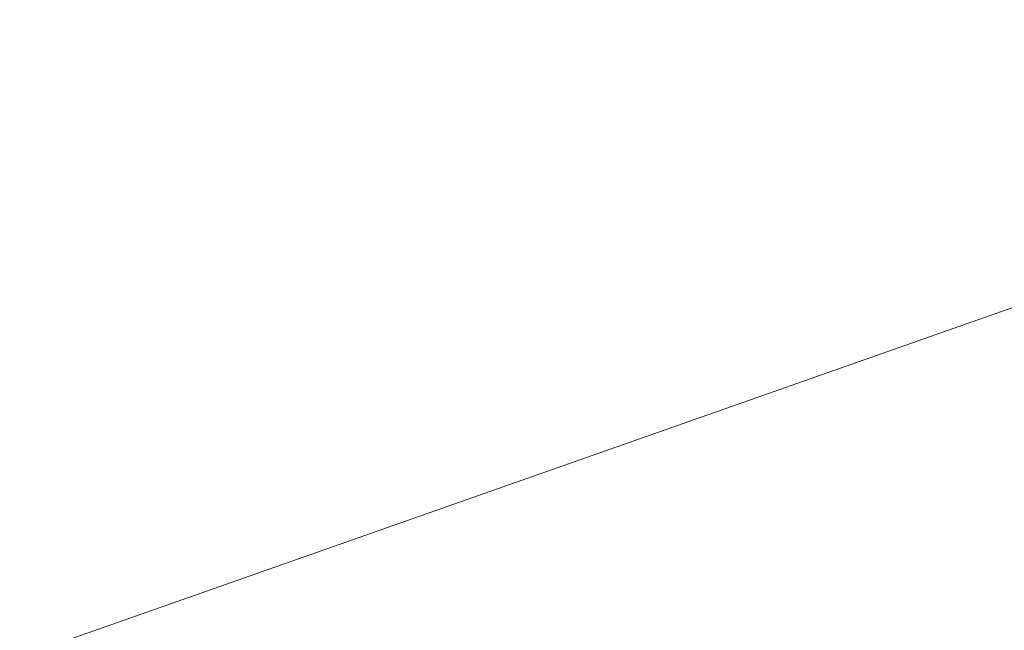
# Model space of a CAD drawing. Extents: x 1620613 to 1693141, y 557269 to 607790.
# Tile 511 of 656: x 1620844.517 to 1620845.862, y 607283.053 to 607283.887. Entities that reach past the tile are written whole.
import ezdxf

# ---------------------------------------------------------------- set-up
doc = ezdxf.new("R2010")
doc.units = 0
doc.header["$LTSCALE"] = 10
doc.header["$MEASUREMENT"] = 0
doc.linetypes.add('DGN Style 2', pattern=[7.346996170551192, 4.408197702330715, -2.938798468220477])
doc.linetypes.add('DGN Style 3', pattern=[10.28579463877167, 7.346996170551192, -2.938798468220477])
for name, color, linetype, lineweight in [('DR_X_Text', 7, 'Continuous', 0), ('DT_X_Contour_Minor', 136, 'DGN Style 3', 0), ('SV_X_Top_of_Bank', 97, 'DGN Style 2', 0)]:
    doc.layers.add(name, color=color, linetype=linetype, lineweight=lineweight)
doc.styles.get("Standard").update_dxf_attribs({"font": 'arial.ttf'})
doc.styles.add('Style-Arial', font='arial.ttf')
doc.dimstyles.get("Standard").update_dxf_attribs({"dimtxt": 0.18, "dimasz": 0.18, "dimexe": 0.18, "dimexo": 0.0625, "dimgap": 0.09, "dimtad": 0, "dimtih": 1, "dimtoh": 1, "dimdec": 4, "dimzin": 0, "dimdsep": 46, "dimtxsty": 'Standard', "dimcen": 0.09, "dimadec": 0, "dimazin": 0, "dimtfac": 1, "dimtdec": 4, "dimtofl": 0, "dimtmove": 0, "dimatfit": 3, "dimfxl": 1, "dimtolj": 1, "dimtzin": 0, "dimarcsym": 0})

# ---------------------------------------------------------------- blocks, each defined once
blk = doc.blocks.new('*U1004')
at = {"layer": 'DT_X_Contour_Minor', "transparency": 33554559, "flags": 128}
for points, elevation in [([(-26.4221577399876, 51.95833175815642), (-27.71982852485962, 51.03469212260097), (-27.97437398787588, 50.85364810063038), (-28.18186575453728, 50.70636159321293), (-28.34230382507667, 50.59283259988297), (-28.4556881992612, 50.51306112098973), (-28.69530826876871, 50.34534719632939), (-28.85981133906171, 50.20753661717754), (-29.17360549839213, 49.91989032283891), (-29.63669074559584, 49.48240831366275), (-30.24906708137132, 48.8950905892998), (-32.08112542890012, 47.12912903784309), (-32.72328845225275, 46.49489483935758), (-33.27573376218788, 45.91666340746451), (-33.73846135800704, 45.39443474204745), (-34.11147124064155, 44.92820884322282), (-34.98654064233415, 43.75961013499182), (-35.37127004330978, 43.30610329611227), (-35.86915619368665, 42.82203181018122), (-36.48019909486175, 42.30739567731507), (-37.20439874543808, 41.76219489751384), (-39.28647348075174, 40.2675732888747), (-39.98611710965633, 39.74158006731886), (-40.52349194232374, 39.28456660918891), (-40.89859798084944, 38.89653291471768), (-41.11143522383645, 38.57747898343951), (-41.46264281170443, 37.81864151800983), (-41.56407973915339, 37.53517833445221), (-41.60498482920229, 37.25391688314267), (-41.58535808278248, 36.97485716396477), (-41.50519949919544, 36.69799917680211), (-40.98988515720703, 35.41113261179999), (-41.36458870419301, 35.2114997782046), (-41.40116681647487, 35.18857666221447), (-41.35031391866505, 35.20536424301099), (-41.21203001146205, 35.26186252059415), (-40.98631509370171, 35.35807149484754), (-40.26783396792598, 35.66757635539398), (-40.02239461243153, 35.74966068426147), (-39.8249373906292, 35.76378502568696), (-39.6754623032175, 35.70994937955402), (-39.57396934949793, 35.58815374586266), (-39.36729765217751, 35.17275207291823), (-39.29846415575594, 35.03223562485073), (-39.24696743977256, 34.92223753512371), (-39.21280750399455, 34.84275780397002), (-39.19598434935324, 34.79379643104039), (-39.17423830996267, 34.70392391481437), (-39.19917079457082, 34.65937235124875), (-39.29027777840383, 34.59312204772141), (-39.44755926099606, 34.50517300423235), (-39.67101524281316, 34.39552522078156), (-40.35513052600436, 34.07419947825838), (-40.58325396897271, 33.96678022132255), (-40.75453783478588, 33.8855167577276), (-40.86898212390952, 33.83040908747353), (-40.92658683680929, 33.80145721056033), (-41.00441330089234, 33.7591265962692), (-41.04055930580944, 33.73462800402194), (-41.09062747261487, 33.69288018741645), (-41.15461780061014, 33.63388314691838), (-41.2325302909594, 33.55763688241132), (-41.45885981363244, 33.33131454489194), (-41.55081032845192, 33.24771939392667), (-41.65691473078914, 33.16667569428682), (-41.77717302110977, 33.08818344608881), (-41.91158519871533, 33.01224264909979), (-42.28888952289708, 32.81313579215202), (-42.41095057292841, 32.74687478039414), (-42.49415548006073, 32.69742188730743), (-42.53850424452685, 32.66477711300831), (-42.54399686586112, 32.64894045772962), (-42.50683566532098, 32.62912020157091), (-42.53423417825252, 32.60898901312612), (-42.64430061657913, 32.56346063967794), (-42.83703498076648, 32.49253508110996), (-43.11243727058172, 32.39621233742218), (-43.95706727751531, 32.10548877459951), (-44.25215094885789, 32.00285932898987), (-44.50392945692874, 31.91301366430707), (-44.71240280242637, 31.83595178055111), (-44.8775709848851, 31.77167367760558), (-45.26027925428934, 31.61731044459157), (-45.38764896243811, 31.56564027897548), (-45.48272688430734, 31.5264022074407), (-45.54551302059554, 31.49959622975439), (-45.5760073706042, 31.48522234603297), (-45.61426992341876, 31.46346811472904), (-45.66447487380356, 31.43806682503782), (-45.78639281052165, 31.37817862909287), (-45.98002373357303, 31.28380352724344), (-46.24536764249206, 31.15494151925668), (-47.04856871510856, 30.7653269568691), (-47.38836151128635, 30.6047740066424), (-47.80533909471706, 30.41532607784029), (-48.29950146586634, 30.19698317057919), (-48.87084862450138, 29.94974528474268), (-50.49735409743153, 29.25191761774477), (-51.13303793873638, 28.97905882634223), (-51.8202103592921, 28.68385320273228), (-52.55887135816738, 28.3663007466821), (-53.3490209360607, 28.02640145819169), (-55.52473791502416, 27.09020757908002), (-56.49371372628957, 26.66848666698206), (-57.76885342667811, 26.10546933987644), (-59.35015701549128, 25.40115559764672), (-61.23762449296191, 24.55554544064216), (-66.6790896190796, 22.11218980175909), (-68.57485017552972, 21.26142299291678), (-70.18103300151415, 20.54163929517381), (-71.49763809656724, 19.95283870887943), (-72.52466546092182, 19.49502123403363), (-74.8773014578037, 18.44881878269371), (-75.91999211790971, 17.98397094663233), (-77.28358709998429, 17.37407927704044), (-78.96808640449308, 16.61914377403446), (-80.97349003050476, 15.71916443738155), (-86.74910546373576, 13.12582776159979), (-88.72374219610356, 12.23877836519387), (-90.31594081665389, 11.52263268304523), (-91.52570132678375, 10.97739071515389), (-92.3530237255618, 10.60305246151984), (-94.04929930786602, 9.832688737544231), (-94.68466071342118, 9.54443124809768), (-95.31853824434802, 9.257431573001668), (-95.95093189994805, 8.971689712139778), (-96.58184168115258, 8.687205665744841), (-98.26228926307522, 7.930258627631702), (-98.89682115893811, 7.644555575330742), (-99.54008116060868, 7.355156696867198), (-100.1920692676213, 7.06206199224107), (-100.8527854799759, 6.765271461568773), (-102.6263328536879, 5.968902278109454), (-103.2449727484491, 5.690073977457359), (-103.7707319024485, 5.450865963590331), (-104.2036103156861, 5.251278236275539), (-104.5436079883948, 5.091310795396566), (-105.3264274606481, 4.717558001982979), (-105.6287788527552, 4.573821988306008), (-105.9487184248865, 4.422928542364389), (-106.2862461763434, 4.264877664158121), (-106.6413621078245, 4.099669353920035), (-107.6117888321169, 3.649570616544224), (-107.9746458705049, 3.481720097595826), (-108.3353969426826, 3.315742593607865), (-108.6940420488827, 3.151638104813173), (-109.0505811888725, 2.989406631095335), (-109.9985442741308, 2.55928672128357), (-110.3086120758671, 2.420033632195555), (-110.5278431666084, 2.324864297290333), (-110.6562375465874, 2.273778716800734), (-110.6937952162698, 2.266776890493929), (-110.6728333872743, 2.306883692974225), (-110.6862926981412, 2.310373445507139), (-110.7423920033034, 2.290762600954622), (-110.8411313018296, 2.24805115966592), (-110.9825105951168, 2.182239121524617), (-111.4163753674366, 1.975939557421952), (-111.5617474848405, 1.90787255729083), (-111.6724652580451, 1.858396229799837), (-111.7485286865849, 1.827510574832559), (-111.7899377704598, 1.815215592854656), (-111.8541562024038, 1.807216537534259), (-111.8952114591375, 1.794595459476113), (-111.9702134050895, 1.76273151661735), (-112.0791620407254, 1.71162470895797), (-112.2220573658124, 1.641275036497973), (-112.6483738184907, 1.428018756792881), (-112.8175543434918, 1.34328058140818), (-113.0053585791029, 1.249008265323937), (-113.2117865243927, 1.145201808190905), (-113.4368381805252, 1.031861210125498), (-114.0618075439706, 0.7169074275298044), (-114.2700324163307, 0.618599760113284), (-114.4259800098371, 0.5598920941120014), (-114.5296503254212, 0.5407844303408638), (-114.5810433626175, 0.5612767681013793), (-114.6483884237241, 0.6687230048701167), (-114.6723631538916, 0.7065127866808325), (-114.6937785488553, 0.7392974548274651), (-114.7126346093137, 0.7670770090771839), (-114.7289313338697, 0.7898514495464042), (-114.799010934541, 0.884453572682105), (-115.0863380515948, 0.9425401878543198), (-115.1710306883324, 0.9323459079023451), (-115.3019684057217, 0.8768688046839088), (-115.4791512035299, 0.7761088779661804), (-115.702579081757, 0.6300661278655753), (-116.3600468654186, 0.180241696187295), (-116.6101513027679, -0.01975269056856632), (-116.8673637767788, -0.2823675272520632), (-117.131684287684, -0.6076028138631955), (-117.4031128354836, -0.995458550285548), (-118.1363996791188, -2.11323444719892), (-118.4312717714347, -2.533009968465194), (-118.765922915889, -2.954004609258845), (-119.1403531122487, -3.376218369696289), (-119.5545623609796, -3.79965124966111), (-120.712159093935, -4.930431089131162), (-121.2576473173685, -5.398751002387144), (-122.025914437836, -5.955625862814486), (-123.0169604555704, -6.601055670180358), (-124.2307853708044, -7.33504042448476), (-127.7646903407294, -9.410406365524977), (-129.0504631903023, -10.16678530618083), (-130.2573530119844, -10.87939767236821), (-131.3853598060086, -11.54824346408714), (-132.4344835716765, -12.17332268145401), (-135.1269695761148, -13.78184516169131), (-136.0246570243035, -14.31878836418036), (-136.6983548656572, -14.72322611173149), (-137.1480630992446, -14.99515840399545), (-137.3737817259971, -15.13458524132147), (-137.677045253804, -15.32971620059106), (-137.9974270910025, -15.53586171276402), (-138.7311249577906, -16.00795002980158), (-139.8781388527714, -16.74598115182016), (-141.4384687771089, -17.74995507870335), (-146.1504366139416, -20.78180929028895), (-147.8899061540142, -21.88109677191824), (-149.5743388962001, -22.90506855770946), (-151.2037348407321, -23.85372464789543), (-152.7780939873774, -24.72706504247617), (-156.9030026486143, -26.95555183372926), (-158.2580997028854, -27.68774060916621), (-159.2297093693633, -28.21294184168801), (-159.8178316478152, -28.53115553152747), (-160.0224665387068, -28.64238167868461), (-160.0568430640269, -28.66300134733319), (-160.0893978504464, -28.68125328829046), (-160.1612798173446, -28.72054435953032), (-160.2724889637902, -28.78087456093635), (-160.4230252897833, -28.8622438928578), (-160.8768917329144, -29.10728095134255), (-161.2334875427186, -29.31818412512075), (-161.9628751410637, -29.7671158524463), (-163.0650545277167, -30.45407613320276), (-164.540025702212, -31.3790649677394), (-168.9703378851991, -34.16307326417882), (-170.4930653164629, -35.11789278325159), (-171.7385134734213, -35.89434511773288), (-172.7066823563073, -36.49243026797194), (-173.3975719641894, -36.91214823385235), (-174.8702385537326, -37.79357323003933), (-175.577311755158, -38.18167739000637), (-176.5940314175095, -38.68492112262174), (-177.9203975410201, -39.30330442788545), (-179.5564101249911, -40.0368273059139), (-184.331972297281, -42.14640774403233), (-185.9600141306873, -42.86267835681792), (-187.2624680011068, -43.4293048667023), (-188.2393339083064, -43.84628727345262), (-188.890611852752, -44.11362557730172), (-190.1932357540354, -44.62700225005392), (-190.8766222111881, -44.90431178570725), (-191.9498136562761, -45.35120788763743), (-193.4128100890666, -45.9676905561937), (-195.265611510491, -46.75375979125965), (-200.7261552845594, -49.0760598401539), (-202.5265453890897, -49.8416973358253), (-203.8323078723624, -50.39688478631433), (-204.6434427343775, -50.74162219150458), (-204.9599499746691, -50.87590955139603), (-205.1444657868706, -50.9534091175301), (-205.4094279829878, -51.06469744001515), (-206.0659277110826, -51.34043773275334), (-207.1139649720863, -51.78062999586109), (-208.5535397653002, -52.38527422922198), (-212.9144559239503, -54.21692814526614), (-214.4953707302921, -54.87517555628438), (-215.9674280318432, -55.47617735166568), (-217.3306278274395, -56.01993353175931), (-218.5849701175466, -56.50644409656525), (-221.7847395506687, -57.72747811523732), (-222.8509311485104, -58.13458622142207), (-223.6496788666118, -58.44013502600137), (-224.1809827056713, -58.64412452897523), (-224.4448426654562, -58.74655473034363), (-224.7918773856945, -58.88428953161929), (-225.0772514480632, -58.99538952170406), (-225.673097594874, -59.22538839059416), (-226.5794158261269, -59.57428613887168), (-227.796206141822, -60.04208276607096), (-231.4549430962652, -61.44807227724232), (-232.9376689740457, -62.02218422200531), (-234.6417938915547, -62.69002792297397), (-236.5673178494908, -63.4516033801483), (-238.7142408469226, -64.3069105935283), (-244.7345675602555, -66.71270550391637), (-246.739514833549, -67.51349833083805), (-248.2391116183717, -68.111530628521), (-249.2333579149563, -68.50680239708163), (-249.72225372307, -68.69931363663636), (-250.3521752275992, -68.94232956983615), (-250.7275681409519, -69.0684500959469), (-251.3813057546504, -69.26454972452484), (-252.313388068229, -69.53062845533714), (-253.523815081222, -69.86668628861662), (-257.1227467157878, -70.85614598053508), (-258.6074759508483, -71.22436795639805), (-260.3624649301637, -71.58693911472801), (-262.3877136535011, -71.94385945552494), (-264.6832221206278, -72.2951289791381), (-271.1649243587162, -73.22431328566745), (-272.2743608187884, -73.87685941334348), (-270.7413935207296, -75.13760956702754), (-266.5660224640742, -77.00656374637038), (-259.7482476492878, -79.48372195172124), (-238.0443097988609, -86.90041586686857), (-230.9031500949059, -89.32110521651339), (-225.7576243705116, -91.02065282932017), (-222.6077326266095, -91.99905870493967), (-221.453474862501, -92.2563228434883), (-221.0362994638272, -91.98083823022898), (-220.7937196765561, -91.94951449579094), (-220.3788618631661, -92.06215675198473), (-219.7917260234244, -92.31876499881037), (-219.0323121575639, -92.71933923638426), (-216.7775044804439, -93.9794918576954), (-215.9991035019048, -94.38683808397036), (-215.3550063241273, -94.66376229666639), (-214.8452129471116, -94.81026449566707), (-214.4697233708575, -94.82634468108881), (-213.0308142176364, -94.59706751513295), (-209.0644522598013, -93.2959824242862), (-208.0970566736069, -93.20292095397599), (-206.8947393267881, -93.48134443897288), (-205.4575002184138, -94.13125287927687), (-203.7853393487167, -95.15264627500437), (-199.0130146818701, -98.3716752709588), (-197.5992905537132, -99.25004037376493), (-196.9373616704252, -99.47086393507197), (-197.0272280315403, -99.03414595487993), (-197.8688896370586, -97.93988643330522), (-201.1157142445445, -94.14513898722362), (-202.1445991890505, -92.86694454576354), (-202.7961355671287, -91.87842180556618), (-203.0703233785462, -91.1795707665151), (-202.9671626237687, -90.77039142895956), (-201.6052657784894, -89.53678849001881), (-196.2946542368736, -87.53550001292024), (-195.1693159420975, -87.08935588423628), (-194.06927743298, -86.60861856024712), (-192.994538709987, -86.09328804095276), (-191.9450997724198, -85.54336432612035), (-189.1803289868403, -84.0307768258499), (-188.1064418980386, -83.47586562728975), (-186.9583587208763, -82.94557265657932), (-185.7360794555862, -82.43989791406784), (-184.4396041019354, -81.9588413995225), (-180.8834083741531, -80.70884833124), (-179.6824118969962, -80.28517202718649), (-178.7465692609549, -79.95163791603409), (-178.0758804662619, -79.70824599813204), (-177.6703455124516, -79.55499627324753), (-176.9424574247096, -79.26651993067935), (-176.675729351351, -79.16141957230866), (-176.4214611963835, -79.06247575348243), (-176.1796529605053, -78.96968847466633), (-175.9503046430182, -78.88305773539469), (-175.3553223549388, -78.6602511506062), (-174.762106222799, -78.4298333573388), (-173.4286945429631, -77.90568491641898), (-171.3550873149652, -77.08780582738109), (-168.5412845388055, -75.9761960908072), (-160.0508830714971, -72.6202625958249), (-157.2561313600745, -71.51578799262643), (-155.2396773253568, -70.71931430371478), (-154.001520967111, -70.2308415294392), (-153.5416622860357, -70.0503696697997), (-153.3531027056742, -69.97977926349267), (-153.2682810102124, -69.9421778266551), (-153.155235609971, -69.88231632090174), (-153.0139665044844, -69.800194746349), (-152.8444736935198, -69.69581310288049), (-152.3548612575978, -69.38778196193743), (-152.1645990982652, -69.27370018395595), (-151.9610219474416, -69.16247820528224), (-151.74412980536, -69.05411602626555), (-151.5139226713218, -68.94861364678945), (-150.8822836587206, -68.6710870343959), (-150.2915771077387, -68.4260573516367), (-148.9931867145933, -67.89911326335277), (-146.9871124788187, -67.09025476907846), (-144.2733544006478, -65.99948186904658), (-136.0930877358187, -62.71486826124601), (-133.3686395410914, -61.62607873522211), (-131.3304949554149, -60.82317036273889), (-129.9786539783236, -60.30614314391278), (-129.313116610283, -60.07499707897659), (-128.4534217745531, -59.83978244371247), (-128.1407040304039, -59.72982814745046), (-127.8473219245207, -59.57637623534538), (-127.573275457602, -59.3794267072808), (-127.3185646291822, -59.13897956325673), (-126.1750305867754, -57.91539845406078), (-125.6638016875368, -57.54778814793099), (-125.5201019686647, -57.45771540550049), (-125.3081009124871, -57.34504445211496), (-125.027798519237, -57.20977528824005), (-124.67919478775, -57.05190791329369), (-123.658516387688, -56.60079729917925), (-123.3162236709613, -56.45018668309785), (-123.0548543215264, -56.33668779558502), (-122.8744083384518, -56.26030063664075), (-122.774885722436, -56.22102520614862), (-122.6173899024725, -56.16577302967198), (-122.578404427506, -56.13100091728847), (-122.5795698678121, -56.06812371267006), (-122.6208862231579, -55.97714141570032), (-122.702353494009, -55.85805402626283), (-123.176219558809, -55.23673432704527), (-123.2689925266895, -55.26020671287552), (-123.27880088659, -55.26118479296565), (-123.2684661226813, -55.25405943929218), (-123.2379882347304, -55.2388306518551), (-123.1873672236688, -55.21549843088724), (-123.0255203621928, -55.14247459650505), (-122.9375661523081, -55.10604744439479), (-122.7950886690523, -55.05153386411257), (-122.5980879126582, -54.97893385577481), (-122.3465638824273, -54.88824741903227), (-121.6031354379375, -54.62230168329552), (-121.3172286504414, -54.51236278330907), (-121.0170796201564, -54.38200538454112), (-120.7026883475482, -54.2312294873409), (-120.3740548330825, -54.06003509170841), (-119.4787091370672, -53.57629203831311), (-119.1806481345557, -53.41567858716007), (-118.9579743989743, -53.29664552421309), (-118.8106879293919, -53.2191928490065), (-118.7387887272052, -53.18332056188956), (-118.6475738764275, -53.14310164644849), (-118.5940182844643, -53.11962995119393), (-118.5017626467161, -53.07937905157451), (-118.370806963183, -53.02234894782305), (-118.2011512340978, -52.94853963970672), (-117.697135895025, -52.72934254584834), (-117.5315163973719, -52.65704004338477), (-117.4126694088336, -52.60453035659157), (-117.3405949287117, -52.57181348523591), (-117.3152929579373, -52.5588894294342), (-117.3101843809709, -52.55081570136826), (-117.2631252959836, -52.52895948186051), (-117.1257794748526, -52.46944611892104), (-116.8981469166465, -52.37227561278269), (-116.5802276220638, -52.23744796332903), (-115.6120605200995, -51.82769804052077), (-115.2194286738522, -51.65870471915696), (-114.7676584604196, -51.45903719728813), (-114.2567498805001, -51.22869547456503), (-113.6867029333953, -50.96767955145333), (-112.0877265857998, -50.23073815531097), (-111.4670962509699, -49.94613143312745), (-110.8044375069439, -49.64501731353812), (-110.0997503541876, -49.32739579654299), (-109.3530347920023, -48.99326688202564), (-107.3057554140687, -48.08024658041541), (-106.5441058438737, -47.74109617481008), (-105.794616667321, -47.40841018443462), (-105.0572878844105, -47.08218860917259), (-104.3321194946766, -46.76243144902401), (-102.4145509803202, -45.91836490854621), (-101.5012583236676, -45.51471419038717), (-100.1995567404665, -44.93681194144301), (-98.50944623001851, -44.18465816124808), (-96.43092679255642, -43.25825285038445), (-90.37032972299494, -40.55550331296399), (-88.25751306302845, -39.61251305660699), (-86.46451088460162, -38.81060444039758), (-84.9913231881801, -38.14977746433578), (-83.8379499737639, -37.63003212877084), (-81.18870737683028, -36.43215342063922), (-80.25277914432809, -36.00904832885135), (-79.43192639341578, -35.63814208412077), (-78.72614912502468, -35.31943468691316), (-78.13544733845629, -35.05292613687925), (-76.71367655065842, -34.4118351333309), (-75.96444420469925, -34.0753918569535), (-74.78307525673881, -33.54688028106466), (-73.16956970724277, -32.82630040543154), (-71.1239275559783, -31.91365223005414), (-65.0926996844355, -29.22383269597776), (-63.05558418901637, -28.31482348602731), (-61.46765860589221, -27.60516050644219), (-60.32892293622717, -27.09484375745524), (-59.63937717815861, -26.78387323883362), (-58.39950837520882, -26.22041349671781), (-57.97896558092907, -26.02894983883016), (-57.64723880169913, -25.8771536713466), (-57.40432803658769, -25.7650249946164), (-57.25023328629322, -25.69256380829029), (-56.95773530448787, -25.55222396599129), (-56.81331861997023, -25.48196517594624), (-56.59944205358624, -25.37644368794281), (-56.31610560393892, -25.23565950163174), (-55.96330927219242, -25.05961261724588), (-54.92990587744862, -24.54313732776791), (-54.55293985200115, -24.35628810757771), (-54.19709432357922, -24.18309691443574), (-53.86236929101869, -24.02356374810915), (-53.54876475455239, -23.87768860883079), (-52.74064665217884, -23.50689893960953), (-52.47525161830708, -23.38610528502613), (-52.28515509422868, -23.30181657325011), (-52.17035707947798, -23.25403280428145), (-52.13085757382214, -23.24275397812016), (-52.12592357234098, -23.26135036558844), (-52.10117963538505, -23.25621700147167), (-52.03064832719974, -23.22686961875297), (-51.91432964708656, -23.17330821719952), (-51.75222359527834, -23.09553279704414), (-51.25889096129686, -22.85584631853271), (-51.05811752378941, -22.75836918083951), (-50.82579668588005, -22.64570262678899), (-50.56192844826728, -22.51784665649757), (-50.2665128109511, -22.37480126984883), (-49.43667457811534, -21.97309435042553), (-49.17018562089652, -21.84487856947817), (-48.99309742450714, -21.7615114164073), (-48.90540998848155, -21.72299289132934), (-48.90712331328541, -21.72932299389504), (-49.03089319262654, -21.80600143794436), (-49.05063169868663, -21.82155339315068), (-49.01701980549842, -21.81070042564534), (-48.93005751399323, -21.77344253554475), (-48.7897448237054, -21.70977972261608), (-48.34444378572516, -21.50480565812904), (-48.17551681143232, -21.45221952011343), (-48.00271166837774, -21.44819165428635), (-47.82602835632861, -21.49272206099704), (-47.64546687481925, -21.58581074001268), (-46.7937975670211, -22.13352721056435), (-42.2364000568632, -18.93331495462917), (-41.3104534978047, -18.22286632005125), (-40.48578418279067, -17.46303995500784), (-39.76239211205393, -16.65383585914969), (-39.140277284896, -15.79525403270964), (-37.61634073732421, -13.43986552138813), (-37.04584322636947, -12.63717082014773), (-36.47730310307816, -11.99562810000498), (-35.91072036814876, -11.51523736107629), (-35.34609502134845, -11.19599860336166), (-33.84303728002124, -10.55956455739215), (-33.33886044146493, -10.34608286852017), (-32.95362323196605, -10.18296333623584), (-32.68732565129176, -10.07020596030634), (-32.53996769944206, -10.00781074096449), (-32.30559933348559, -9.908573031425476), (-31.90467404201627, -9.634235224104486), (-30.87767444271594, -8.885650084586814), (-29.22460053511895, -7.662817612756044), (-26.9454523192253, -5.96573780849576), (-20.03295799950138, -0.8078618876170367), (-17.72287080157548, 0.9096714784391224), (-15.97697994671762, 2.193864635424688), (-14.79528543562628, 3.044717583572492), (-14.17778726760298, 3.462230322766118), (-13.28338727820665, 3.997810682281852), (-12.96057946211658, 4.195819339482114), (-12.66295600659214, 4.388160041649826), (-12.39051691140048, 4.574832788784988), (-12.14326217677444, 4.75583758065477), (-11.51749536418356, 5.230959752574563), (-11.00479138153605, 5.565659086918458), (-9.93600454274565, 6.213415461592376), (-8.311134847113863, 7.174228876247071), (-6.130182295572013, 8.448099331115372), (0.4271349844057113, 12.26249659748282), (2.594258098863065, 13.52337980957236), (4.177639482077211, 14.44523149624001), (5.177279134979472, 15.02805165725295), (5.593177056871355, 15.27184029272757), (5.923915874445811, 15.46990128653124), (6.12780222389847, 15.59505155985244), (6.49140715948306, 15.82195663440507), (7.014730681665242, 16.15061651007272), (7.697772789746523, 16.58103118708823), (11.25797932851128, 18.82706088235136), (20.18971190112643, 20.77616461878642), (21.90178052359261, 21.057118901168), (23.21010100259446, 21.06465157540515), (24.11467333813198, 20.7987626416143), (24.61549753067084, 20.25945209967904), (26.01059809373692, 17.10468581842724)], 2.200041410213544), ([(-28.66335585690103, 51.7220972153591), (-29.30004596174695, 51.26892201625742), (-29.42493632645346, 51.18009445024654), (-29.52674023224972, 51.10782969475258), (-29.60545768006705, 51.05212774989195), (-29.66108866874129, 51.01298861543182), (-29.77865602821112, 50.93070133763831), (-29.85936793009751, 50.86308585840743), (-30.01332811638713, 50.72195487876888), (-30.24053658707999, 50.50730839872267), (-30.54099334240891, 50.21914641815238), (-31.4398757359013, 49.35269380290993), (-31.75494705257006, 49.04151269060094), (-32.02599920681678, 48.7578088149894), (-32.25303219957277, 48.50158217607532), (-32.43604603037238, 48.27283277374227), (-32.86539069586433, 47.69947068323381), (-33.16645912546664, 47.39634373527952), (-33.74765591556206, 46.91698445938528), (-34.60898106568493, 46.26139285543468), (-35.75043457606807, 45.42956892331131), (-39.16781508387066, 42.9763953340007), (-40.31616411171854, 42.11306466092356), (-41.19817581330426, 41.36295283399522), (-41.81385018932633, 40.72605985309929), (-42.16318723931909, 40.20238571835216), (-42.73963627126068, 38.95687982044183), (-42.90612817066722, 38.49162199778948), (-42.97326709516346, 38.02997795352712), (-42.94105304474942, 37.57194768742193), (-42.8094860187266, 37.1175311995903), (-41.96368295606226, 35.00535307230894), (-42.23085186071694, 34.86301205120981), (-42.26887846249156, 34.84078360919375), (-42.26845730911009, 34.83510157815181), (-42.22958840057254, 34.84596595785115), (-42.15227173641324, 34.87337674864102), (-41.70174920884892, 35.03990206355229), (-41.55750328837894, 34.74459908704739), (-41.52192420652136, 34.67397008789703), (-41.47700664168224, 34.58864150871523), (-41.4227505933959, 34.48861334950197), (-41.35915606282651, 34.37388561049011), (-41.04059179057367, 33.80419047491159), (-41.33739384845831, 33.50739783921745), (-41.41715527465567, 33.43902560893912), (-41.52923867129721, 33.36110576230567), (-41.67364403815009, 33.27363829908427), (-41.85037137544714, 33.17662321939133), (-42.36474023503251, 32.90518618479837), (-42.53114278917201, 32.8148543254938), (-42.64457380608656, 32.7474365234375), (-42.70503328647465, 32.70293277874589), (-42.71252122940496, 32.68134309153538), (-42.66186036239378, 32.65432266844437), (-42.67755569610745, 32.63433251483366), (-42.7626373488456, 32.59462737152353), (-42.91710532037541, 32.53520723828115), (-43.14095960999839, 32.45607211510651), (-43.83041947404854, 32.2187584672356), (-44.07882419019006, 32.13194548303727), (-44.30694344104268, 32.04949176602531), (-44.51477722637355, 31.9713973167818), (-44.70232554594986, 31.8976621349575), (-45.17540711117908, 31.70684733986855), (-45.33285409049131, 31.64297570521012), (-45.4503838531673, 31.59447189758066), (-45.52799640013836, 31.56133591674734), (-45.56569173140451, 31.54356776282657), (-45.61298965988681, 31.5166764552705), (-45.67505008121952, 31.48527686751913), (-45.82575790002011, 31.41124658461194), (-46.06511311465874, 31.29458560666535), (-46.39311572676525, 31.1352939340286), (-47.38598588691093, 30.65367521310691), (-47.77893061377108, 30.46683042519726), (-48.21311217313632, 30.26751010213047), (-48.68853056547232, 30.05571424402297), (-49.20518579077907, 29.83144285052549), (-50.63791550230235, 29.21675175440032), (-51.19786635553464, 28.97640033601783), (-51.80317163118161, 28.71636440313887), (-52.45383132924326, 28.4366439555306), (-53.14984545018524, 28.13723899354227), (-55.06635566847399, 27.31257974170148), (-55.97075848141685, 26.91826044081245), (-57.24658425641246, 26.35379697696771), (-58.89383299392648, 25.61918935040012), (-60.91250469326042, 24.71443756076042), (-66.79085984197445, 22.07490723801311), (-68.81696076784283, 21.16555793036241), (-70.48649718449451, 20.41715774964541), (-71.79946909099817, 19.8297066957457), (-72.75587648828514, 19.40320476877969), (-74.83087686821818, 18.4804651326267), (-75.80085483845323, 18.04787272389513), (-77.15453846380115, 17.44215022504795), (-78.89192774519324, 16.66329763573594), (-81.01302268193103, 15.71131495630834), (-87.18088338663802, 12.94185435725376), (-89.27493008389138, 12.00123585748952), (-90.93117464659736, 11.25647580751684), (-92.14961707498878, 10.70757420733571), (-92.93025736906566, 10.35453105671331), (-94.42822864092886, 9.674227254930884), (-94.98931266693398, 9.419668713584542), (-95.5490862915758, 9.16622094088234), (-96.10754951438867, 8.913883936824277), (-96.66470233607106, 8.662657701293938), (-98.14869599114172, 7.994202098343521), (-98.72580298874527, 7.734375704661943), (-99.34412873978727, 7.456238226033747), (-100.0036732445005, 7.159789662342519), (-100.7044365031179, 6.845030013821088), (-102.6280968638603, 5.981256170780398), (-103.2917161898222, 5.682352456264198), (-103.8398288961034, 5.433471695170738), (-104.2724349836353, 5.234613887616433), (-104.5895344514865, 5.085779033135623), (-105.281124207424, 4.755583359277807), (-105.5584339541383, 4.62387002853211), (-105.871670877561, 4.476376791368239), (-106.2208349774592, 4.313103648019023), (-106.6059262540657, 4.134050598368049), (-107.6807392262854, 3.635535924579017), (-108.0726961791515, 3.454136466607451), (-108.4424573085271, 3.283824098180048), (-108.7900226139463, 3.124598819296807), (-109.1153920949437, 2.976460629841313), (-109.9534496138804, 2.596208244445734), (-110.2272938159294, 2.473625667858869), (-110.4202832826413, 2.391067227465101), (-110.5324180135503, 2.348532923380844), (-110.5636980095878, 2.346022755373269), (-110.5393050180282, 2.392694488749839), (-110.5549674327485, 2.396755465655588), (-110.6202494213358, 2.37393459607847), (-110.7351509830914, 2.324231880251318), (-110.8996721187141, 2.247647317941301), (-111.4045545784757, 2.007579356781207), (-111.5737221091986, 1.9283707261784), (-111.7025628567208, 1.870795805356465), (-111.7910768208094, 1.834854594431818), (-111.8392640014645, 1.820547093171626), (-111.9139941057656, 1.811238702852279), (-111.961769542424, 1.796551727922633), (-112.049048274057, 1.759472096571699), (-112.1758303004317, 1.699999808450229), (-112.342115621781, 1.618134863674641), (-112.8382142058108, 1.369971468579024), (-113.0243978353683, 1.276749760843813), (-113.2108747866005, 1.183207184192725), (-113.3976450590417, 1.089343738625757), (-113.5847086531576, 0.9951594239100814), (-114.0839359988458, 0.7435734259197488), (-114.2528334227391, 0.6691401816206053), (-114.3851051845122, 0.6345299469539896), (-114.4807512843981, 0.6397427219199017), (-114.539771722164, 0.6847785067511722), (-114.6483253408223, 0.8579712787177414), (-114.6869702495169, 0.918884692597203), (-114.7214897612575, 0.9717303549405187), (-114.7518838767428, 1.016508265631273), (-114.7781525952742, 1.053218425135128), (-114.8911140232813, 1.205707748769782), (-115.3542570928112, 1.299337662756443), (-115.490773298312, 1.282905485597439), (-115.7018320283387, 1.193481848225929), (-115.9874332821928, 1.031066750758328), (-116.3475770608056, 0.7956601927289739), (-117.4073505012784, 0.07058742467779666), (-117.7788057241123, -0.2034798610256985), (-118.0983413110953, -0.4818771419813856), (-118.3659572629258, -0.7646044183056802), (-118.5816535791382, -1.051661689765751), (-119.0876175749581, -1.822921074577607), (-119.2910777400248, -2.112563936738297), (-119.5219852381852, -2.403047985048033), (-119.7803400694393, -2.6943732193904), (-120.0661422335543, -2.986539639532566), (-120.8648777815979, -3.766771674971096), (-121.3225887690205, -4.137671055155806), (-122.0966700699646, -4.665195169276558), (-123.1871216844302, -5.349344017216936), (-124.5939436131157, -6.190117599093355), (-128.767295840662, -8.641013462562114), (-130.2369261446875, -9.505103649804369), (-131.5158028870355, -10.25920231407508), (-132.6039260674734, -10.90330945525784), (-133.501295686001, -11.43742507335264), (-135.6399432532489, -12.71507802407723), (-136.3582963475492, -13.14499497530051), (-136.909369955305, -13.47650611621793), (-137.2931640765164, -13.70961144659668), (-137.5096787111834, -13.84431096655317), (-137.8640117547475, -14.07230193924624), (-138.2383458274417, -14.31316231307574), (-139.0955982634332, -14.86475020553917), (-140.4357690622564, -15.72706561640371), (-142.2588582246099, -16.90010854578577), (-147.7643204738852, -20.44252638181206), (-149.7222287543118, -21.68669164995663), (-151.4668569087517, -22.7623740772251), (-152.9982049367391, -23.66957366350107), (-154.3162728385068, -24.40829040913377), (-157.5467470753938, -26.15355794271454), (-158.6090805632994, -26.72762390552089), (-159.3732253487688, -27.14087114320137), (-159.8391814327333, -27.39329965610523), (-160.0069488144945, -27.48490944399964), (-160.05674356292, -27.51477724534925), (-160.0897382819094, -27.53356989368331), (-160.1513763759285, -27.56754698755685), (-160.2416578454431, -27.6167085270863), (-160.3605826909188, -27.68105451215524), (-160.7159067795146, -27.87288973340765), (-160.9950793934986, -28.03800213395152), (-161.5661041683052, -28.38946291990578), (-162.4289811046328, -28.92727209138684), (-163.5837102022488, -29.65142964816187), (-167.0521240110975, -31.83098098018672), (-168.3330390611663, -32.63164036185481), (-169.5744738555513, -33.39895500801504), (-170.7764283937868, -34.13292491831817), (-171.9389026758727, -34.83355009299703), (-174.9861937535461, -36.65742424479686), (-176.1557057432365, -37.33081155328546), (-177.3787734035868, -37.98306786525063), (-178.6553967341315, -38.61419318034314), (-179.9855757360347, -39.22418749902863), (-183.604127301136, -40.82266435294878), (-184.953786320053, -41.41113715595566), (-186.2888497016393, -41.97769792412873), (-187.6093174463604, -42.52234665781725), (-188.9151895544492, -43.04508335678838), (-192.378054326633, -44.40983184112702), (-193.6907164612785, -44.93266471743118), (-195.0315542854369, -45.47760198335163), (-196.4005677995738, -46.04464363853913), (-197.7977570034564, -46.6337896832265), (-201.5611624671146, -48.23431832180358), (-202.8068933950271, -48.76405462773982), (-203.7215320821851, -49.15286706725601), (-204.3050785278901, -49.4007556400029), (-204.557532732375, -49.50772034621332), (-204.7892876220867, -49.60506107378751), (-205.122084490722, -49.7448410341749), (-205.9466589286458, -50.09117536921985), (-207.2630109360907, -50.64406407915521), (-209.0711405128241, -51.40350716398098), (-214.5485228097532, -53.70409455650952), (-216.4640158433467, -54.50409027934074), (-218.1024582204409, -55.17863690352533), (-219.4638499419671, -55.72773442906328), (-220.5481910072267, -56.15138285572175), (-223.0703663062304, -57.11384652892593), (-223.9168219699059, -57.43714301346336), (-224.5645574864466, -57.68518471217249), (-225.0135728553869, -57.85797162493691), (-225.2638680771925, -57.95550375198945), (-225.6663618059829, -58.11524970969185), (-225.9325421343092, -58.21920330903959), (-226.429212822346, -58.41125463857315), (-227.1563738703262, -58.69140369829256), (-228.1140252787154, -59.05965048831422), (-230.9750828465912, -60.15910556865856), (-232.2341146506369, -60.64783893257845), (-233.8654168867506, -61.28944771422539), (-235.8689895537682, -62.08393191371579), (-238.244832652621, -63.03129153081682), (-245.0767748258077, -65.76141773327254), (-247.3358571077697, -66.66393429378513), (-248.9891473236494, -67.32388932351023), (-250.0366454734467, -67.74128282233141), (-250.4783515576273, -67.9161147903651), (-250.8485116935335, -68.05891799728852), (-251.1604747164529, -68.15815091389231), (-251.8187436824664, -68.34874725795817), (-252.8233185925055, -68.63070702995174), (-254.1741994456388, -69.00403022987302), (-258.2382896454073, -70.1213766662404), (-259.91491875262, -70.53719098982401), (-261.8967384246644, -70.9466241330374), (-264.1837486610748, -71.34967609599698), (-266.7759494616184, -71.74634687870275), (-274.0954056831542, -72.79562739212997), (-275.3482357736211, -73.53251449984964), (-273.6171338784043, -74.9562154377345), (-268.9020999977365, -77.06673020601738), (-261.203134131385, -79.86405880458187), (-236.6939825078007, -88.23935350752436), (-228.6428515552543, -90.981510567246), (-222.8713224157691, -92.92651071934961), (-219.3793950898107, -94.07435396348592), (-218.1670695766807, -94.42504030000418), (-217.9736706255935, -94.29732798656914), (-217.8612127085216, -94.28280657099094), (-217.6688881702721, -94.33502655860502), (-217.3966970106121, -94.45398794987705), (-217.0446392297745, -94.63969074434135), (-215.9993296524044, -95.22388673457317), (-215.6384696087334, -95.41272896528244), (-215.3398716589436, -95.54110866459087), (-215.1035358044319, -95.60902583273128), (-214.9294620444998, -95.61648046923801), (-214.2623960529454, -95.51018953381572), (-212.4236245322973, -94.90701760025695), (-211.3693692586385, -95.27248518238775), (-208.9946483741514, -96.62739018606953), (-205.2994618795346, -98.9717326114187), (-200.2838097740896, -102.305512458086), (-185.1481166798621, -112.5148419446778), (-180.6644119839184, -115.3006257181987), (-178.5650677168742, -116.0009799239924), (-178.8500838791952, -114.6159045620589), (-181.5194604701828, -111.1453996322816), (-191.8169452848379, -99.1101470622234), (-195.1750249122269, -95.14225500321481), (-197.5261501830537, -92.26501825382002), (-198.8703210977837, -90.47843681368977), (-199.2075376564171, -89.7825106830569), (-198.4316547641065, -89.0797177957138), (-195.4061593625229, -87.93956867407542), (-194.7024538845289, -87.65115346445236), (-193.8879783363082, -87.27454317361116), (-192.9627327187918, -86.8097378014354), (-191.9267170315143, -86.25673734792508), (-189.0163151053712, -84.6644760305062), (-187.885862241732, -84.08033551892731), (-186.6773050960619, -83.52210997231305), (-185.3906436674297, -82.98979939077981), (-184.0258779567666, -82.48340377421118), (-180.2823636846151, -81.167568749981), (-179.0181060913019, -80.7215757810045), (-178.0329690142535, -80.37047314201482), (-177.3269524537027, -80.11426083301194), (-176.9000564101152, -79.95293885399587), (-176.1338276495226, -79.64926735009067), (-175.8762315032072, -79.54731187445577), (-175.6781146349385, -79.46919907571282), (-175.5394770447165, -79.4149289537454), (-175.4603187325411, -79.3845015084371), (-175.3285356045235, -79.33515189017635), (-174.8662217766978, -79.15331559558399), (-173.5781176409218, -78.64481892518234), (-171.4642231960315, -77.80966187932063), (-168.5245384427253, -76.64784445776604), (-159.584325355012, -73.11411749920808), (-156.6458573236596, -71.9527562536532), (-154.5356130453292, -71.11896773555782), (-153.2535925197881, -70.61275194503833), (-152.7997957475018, -70.43410888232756), (-152.6939693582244, -70.39449101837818), (-152.6463643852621, -70.37338774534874), (-152.5829192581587, -70.33979132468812), (-152.503633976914, -70.2937017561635), (-152.408508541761, -70.23511903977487), (-152.1337205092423, -70.06224093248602), (-152.0269385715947, -69.99821415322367), (-151.9126837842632, -69.93579239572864), (-151.7909561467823, -69.87497566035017), (-151.6617556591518, -69.81576394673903), (-151.307257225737, -69.6600060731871), (-150.7865892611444, -69.44654054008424), (-149.4904591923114, -68.92296234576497), (-147.4188670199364, -68.08927149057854), (-144.5718127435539, -66.94546797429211), (-135.9457185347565, -63.48184171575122), (-133.0872926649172, -62.33768157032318), (-130.9815857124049, -61.50292082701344), (-129.6285976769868, -60.97755948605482), (-129.0283285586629, -60.76159754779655), (-128.4312361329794, -60.59823158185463), (-128.1976767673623, -60.5043540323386), (-127.9448179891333, -60.34524585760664), (-127.6726597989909, -60.12090705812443), (-127.3812021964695, -59.83133763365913), (-125.9760347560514, -58.32780886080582), (-125.8161657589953, -58.21285156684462), (-125.7512496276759, -58.17585428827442), (-125.6250165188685, -58.1141298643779), (-125.4374664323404, -58.02767829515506), (-125.1885993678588, -57.91649958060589), (-124.4431978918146, -57.58705348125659), (-124.1611560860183, -57.4587819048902), (-123.8740817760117, -57.32105175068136), (-123.5819749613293, -57.17386301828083), (-123.2848356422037, -57.01721570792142), (-122.485754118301, -56.5868781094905), (-122.2091005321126, -56.43948820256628), (-121.978450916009, -56.32007168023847), (-121.7938052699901, -56.2286285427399), (-121.6551635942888, -56.16515879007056), (-121.1155117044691, -55.93423784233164), (-120.8633052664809, -55.59544713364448), (-120.8215244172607, -55.51844386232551), (-120.8042703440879, -55.43263006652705), (-120.8115430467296, -55.33800574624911), (-120.843342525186, -55.23457090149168), (-120.9608435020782, -54.94699728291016), (-121.000999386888, -54.84809745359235), (-121.0333413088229, -54.767078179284), (-121.0578692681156, -54.70393946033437), (-121.0745832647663, -54.65868129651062), (-121.134349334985, -54.48919782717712), (-120.8391535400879, -54.3255671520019), (-120.7496332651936, -54.27642424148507), (-120.6075849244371, -54.19912294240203), (-120.4130085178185, -54.09366325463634), (-120.165904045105, -53.96004517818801), (-119.4369213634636, -53.56618578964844), (-119.1930260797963, -53.43487928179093), (-119.0080772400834, -53.33635429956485), (-118.8820748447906, -53.2706108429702), (-118.8150188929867, -53.23764891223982), (-118.7147982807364, -53.19345913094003), (-118.6559550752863, -53.16767004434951), (-118.5545909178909, -53.12344512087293), (-118.4107058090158, -53.06078436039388), (-118.2242997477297, -52.97968776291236), (-117.6705223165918, -52.73884905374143), (-117.4885509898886, -52.65940803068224), (-117.3579700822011, -52.60171399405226), (-117.278779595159, -52.56576694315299), (-117.2509795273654, -52.55156687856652), (-117.2453665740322, -52.54269602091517), (-117.2033268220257, -52.52277257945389), (-117.0814172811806, -52.4696553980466), (-116.879637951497, -52.38334447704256), (-116.597988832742, -52.26383981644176), (-115.7404314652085, -51.90090240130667), (-115.3795960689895, -51.74519667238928), (-114.9402579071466, -51.55028254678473), (-114.4224169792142, -51.316160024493), (-113.8260732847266, -51.04282910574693), (-112.1311530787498, -50.26166879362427), (-111.4732828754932, -49.95998472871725), (-110.7708624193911, -49.64080276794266), (-110.0238917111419, -49.30412291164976), (-109.2323707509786, -48.94994515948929), (-107.0622478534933, -47.98214062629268), (-106.2708308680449, -47.62965386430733), (-105.524172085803, -47.29804697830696), (-104.8222715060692, -46.98731996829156), (-104.1651291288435, -46.6974728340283), (-102.4724270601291, -45.95238697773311), (-101.6161663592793, -45.57374351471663), (-100.3169108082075, -44.99662751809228), (-98.57466040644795, -44.22103898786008), (-96.38941515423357, -43.2469779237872), (-89.97143468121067, -40.38485170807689), (-87.75575667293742, -39.39607936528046), (-85.9222080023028, -38.57635699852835), (-84.47078867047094, -37.92568460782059), (-83.4014986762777, -37.44406219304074), (-81.05956447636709, -36.38513572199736), (-80.23220259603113, -36.01111022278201), (-79.50656760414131, -35.68322857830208), (-78.88265950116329, -35.40149078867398), (-78.36047828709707, -35.16589685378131), (-77.10363090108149, -34.59917150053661), (-76.39172531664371, -34.27964198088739), (-75.1986441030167, -33.74609743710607), (-73.52438726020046, -32.99853786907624), (-71.36895478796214, -32.03696327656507), (-64.97956735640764, -29.18741099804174), (-62.83160034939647, -28.22902048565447), (-61.17973990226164, -27.49101315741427), (-60.02398601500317, -26.97338901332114), (-59.36433868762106, -26.67614805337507), (-58.26675456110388, -26.17734973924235), (-57.89447235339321, -26.00785803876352), (-57.60081382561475, -25.87348167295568), (-57.38577897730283, -25.77422064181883), (-57.24936780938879, -25.71007494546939), (-56.99043626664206, -25.58584020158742), (-56.85282068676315, -25.51876037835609), (-56.63417260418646, -25.41069696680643), (-56.33449201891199, -25.26164996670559), (-55.95377893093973, -25.07161937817), (-54.8305006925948, -24.51022635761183), (-54.42835901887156, -24.31061814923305), (-54.06439267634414, -24.13283828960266), (-53.73860166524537, -23.97688677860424), (-53.45098598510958, -23.84276361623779), (-52.73491127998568, -23.51420631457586), (-52.49968865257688, -23.40738071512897), (-52.33107679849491, -23.33332189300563), (-52.22907571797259, -23.2920298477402), (-52.19368541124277, -23.28350457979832), (-52.1881256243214, -23.30445956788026), (-52.1602433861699, -23.29867513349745), (-52.08076651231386, -23.26560558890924), (-51.94969500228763, -23.20525093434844), (-51.76702885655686, -23.11761116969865), (-51.21112628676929, -22.84752498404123), (-50.9964290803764, -22.74327124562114), (-50.76926438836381, -22.63307466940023), (-50.52963221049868, -22.5169352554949), (-50.27753254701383, -22.39485300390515), (-49.58864346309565, -22.06137654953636), (-49.37009269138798, -21.95659541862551), (-49.23110718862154, -21.89235936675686), (-49.17168695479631, -21.86866839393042), (-49.19183198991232, -21.88552250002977), (-49.35163910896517, -21.98452688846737), (-49.3771247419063, -22.00460700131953), (-49.33372630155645, -21.99059404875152), (-49.22144378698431, -21.94248803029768), (-49.04027719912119, -21.86028894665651), (-48.46532086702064, -21.59563396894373), (-48.25667408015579, -21.52164932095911), (-48.06195096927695, -21.49818661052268), (-47.88115153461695, -21.5252458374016), (-47.71427577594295, -21.6028270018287), (-47.28783865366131, -21.87707269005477), (-47.14352265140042, -21.97119530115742), (-47.03040248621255, -22.04787886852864), (-46.94847815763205, -22.10712339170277), (-46.89774966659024, -22.14892887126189), (-46.80406813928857, -22.23715809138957), (-46.77389289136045, -22.26847884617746), (-46.75362829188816, -22.29626919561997), (-46.74327434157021, -22.32052913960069), (-46.7428310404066, -22.34125867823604), (-46.76388714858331, -22.42975891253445), (-46.48259858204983, -22.47773711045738), (-46.3857663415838, -22.45273684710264), (-46.21582186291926, -22.35717397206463), (-45.97276514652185, -22.19104848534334), (-45.65659619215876, -21.95436038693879), (-44.71599599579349, -21.22910864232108), (-44.29573215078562, -20.9127490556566), (-43.74039076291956, -20.50760910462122), (-43.04997183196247, -20.01368878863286), (-42.22447535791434, -19.43098810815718), (-39.84304803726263, -17.75874580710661), (-39.00926831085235, -17.12909249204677), (-38.29399962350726, -16.49431427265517), (-37.6972419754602, -15.85441114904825), (-37.21899536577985, -15.20938312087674), (-36.10168579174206, -13.48247517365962), (-35.68341225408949, -12.89396085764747), (-35.26657382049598, -12.42359887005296), (-34.85117049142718, -12.07138921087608), (-34.4372022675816, -11.83733188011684), (-33.33520047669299, -11.37071543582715), (-32.96555148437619, -11.21419636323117), (-32.68310585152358, -11.09460147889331), (-32.48786357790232, -11.01193078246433), (-32.37982466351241, -10.96618427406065), (-32.20799203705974, -10.89342583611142), (-31.81004378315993, -10.61468690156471), (-30.74507349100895, -9.83303892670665), (-29.01308116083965, -8.548481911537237), (-26.61406679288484, -6.761015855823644), (-19.32733242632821, -1.323894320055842), (-16.91412359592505, 0.4734842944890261), (-15.13954787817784, 1.787778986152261), (-14.00360527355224, 2.618989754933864), (-13.50629578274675, 2.967116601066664), (-13.03164795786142, 3.251342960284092), (-12.84495030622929, 3.368106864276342), (-12.6408432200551, 3.505228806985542), (-12.41932669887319, 3.662708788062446), (-12.18040074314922, 3.840546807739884), (-11.520052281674, 4.341925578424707), (-11.00302574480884, 4.681154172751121), (-9.947207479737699, 5.322805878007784), (-8.352597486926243, 6.266880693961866), (-6.219195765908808, 7.513378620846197), (4.993859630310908, 14.0360228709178), (5.909814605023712, 14.30634518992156), (6.092026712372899, 14.36251355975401), (6.246110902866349, 14.41516624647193), (6.372067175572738, 14.46430325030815), (6.46989553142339, 14.50992457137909), (6.693267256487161, 14.62689385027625), (7.10172760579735, 14.73841521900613), (8.159579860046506, 14.98525236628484), (9.866824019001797, 15.36740529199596), (12.22346008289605, 15.88487399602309), (19.37367879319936, 17.44521157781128), (21.74557896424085, 17.89900309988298), (23.49861544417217, 18.09012447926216), (24.63278823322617, 18.01857571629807), (25.14809733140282, 17.68435681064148), (26.10885784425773, 15.51177158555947)], 2.600041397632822)]:
    blk.add_lwpolyline(points, dxfattribs=dict(at, elevation=elevation))
blk = doc.blocks.new('TerminatorOpen_0.5')
at = {"color": 0, "linetype": 'ByBlock', "lineweight": -2}
for q in [(-1, 0.25), (-1, 0), (-1, -0.25)]:
    blk.add_line((0, 0), q, dxfattribs=at)

msp = doc.modelspace()

# ---------------------------------------------------------------- linework, layer by layer
at = {"layer": 'SV_X_Top_of_Bank', "extrusion": (0.168901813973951, -0.4467975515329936, 0.8785465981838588), "elevation": 3356.978483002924, "flags": 128}
msp.add_lwpolyline([(1730947.770607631, -3965.265990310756), (1730946.805849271, -3964.96904812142), (1730946.663359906, -3964.804005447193), (1730941.67030618, -3965.055207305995), (1730939.350192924, -3965.361981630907), (1730937.749893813, -3967.172645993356), (1730926.574366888, -3968.532772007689), (1730874.446998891, -3968.466137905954), (1730864.586120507, -3969.339779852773), (1730855.732144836, -3969.748913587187), (1730845.815665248, -3968.420788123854), (1730844.088985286, -3969.592587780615), (1730838.536446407, -3969.077424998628), (1730833.231231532, -3969.713117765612)], dxfattribs=at)

# ---------------------------------------------------------------- block references
at = {"layer": 'DT_X_Contour_Minor', "transparency": 33554559}
msp.add_blockref('*U1004', (1621028.060791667, 607365.3311666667, 1050.599958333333), dxfattribs=at)

# ---------------------------------------------------------------- leaders
at = {"layer": 'DR_X_Text', "annotation_type": 0, "has_hookline": 1, "hookline_direction": 1}
msp.add_leader([(1620881.245000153, 607312.333310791, 1046.267599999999), (1620804.679557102, 607276.0227453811, 1046.267599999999), (1620803.279557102, 607276.0227453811, 1046.267599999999)], dimstyle='Standard', override={"dimscale": 10, "dimtxt": 0.14, "dimasz": 0.14, "dimgap": 0.07000000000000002, "dimtad": 0, "dimtxsty": 'Style-Arial', "dimldrblk": 'TerminatorOpen_0.5'}, dxfattribs=at)

doc.saveas('drawing.dxf')
